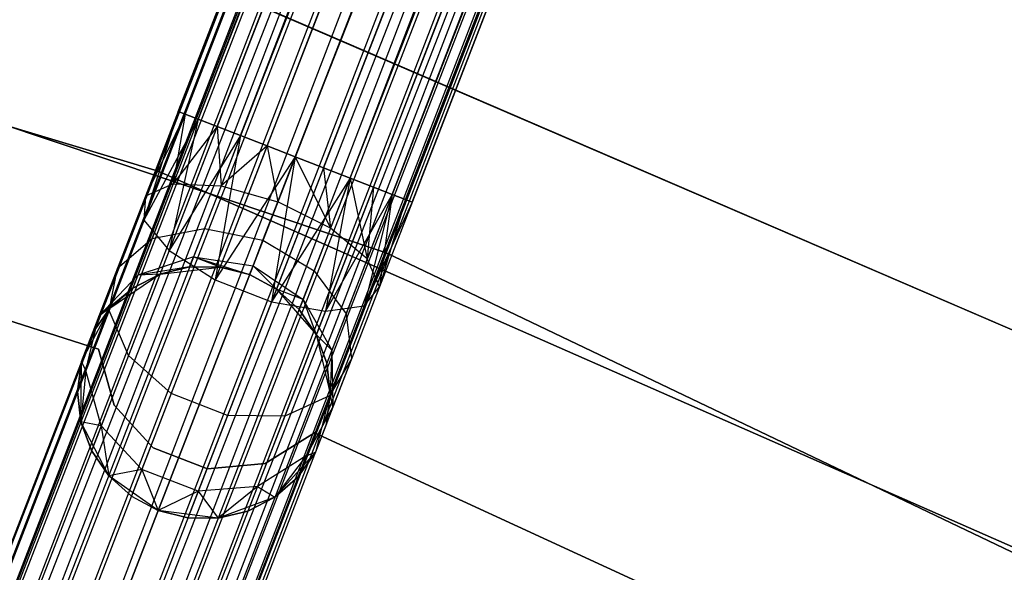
# Model space of a CAD drawing. Extents: x -189 to 189, y -189 to 189.
# Tile 296 of 338: x 20.37 to 28.16, y 54.88 to 59.25. Entities that reach past the tile are written whole.
import ezdxf

# ---------------------------------------------------------------- set-up
doc = ezdxf.new("R2010")
doc.units = 0
doc.header["$LTSCALE"] = 25.4
doc.layers.get('0').update_dxf_attribs({"linetype": 'CONTINUOUS'})

# ---------------------------------------------------------------- blocks, each defined once
blk = doc.blocks.new('NL2500012474_STL')
at = {"color": 0}
for p, q in [((251.2399, 157.4633, 177.3795), (205.9974, 40.6789, 177.6205)), ((251.2399, 157.4633, 177.3795), (205.9974, 40.6789, 177.3795)), ((251.2399, 157.4633, 177.3795), (205.9974, 40.6789, 177.6205)), ((251.2399, 157.4633, 177.3795), (205.9974, 40.6789, 177.3795)), ((251.2937, 157.4424, 177.8546), (205.9974, 40.6789, 177.6205)), ((251.2937, 157.4424, 177.8546), (205.9974, 40.6789, 177.6205)), ((206.0512, 40.6581, 177.1454), (251.2399, 157.4633, 177.3795)), ((206.0512, 40.6581, 177.1454), (251.2399, 157.4633, 177.3795)), ((251.2937, 157.4424, 177.8546), (206.0512, 40.6581, 177.8546)), ((251.2937, 157.4424, 177.8546), (206.0512, 40.6581, 177.8546)), ((206.1557, 40.6176, 176.9319), (251.2399, 157.4633, 177.3795)), ((206.1557, 40.6176, 176.9319), (251.2399, 157.4633, 177.3795)), ((251.2937, 157.4424, 177.8546), (206.1557, 40.6176, 178.0681)), ((251.2937, 157.4424, 177.8546), (206.1557, 40.6176, 178.0681)), ((206.1557, 40.6176, 176.9319), (251.3982, 157.4019, 176.9319)), ((206.1557, 40.6176, 176.9319), (251.3982, 157.4019, 176.9319)), ((206.3047, 40.5598, 176.7515), (251.3982, 157.4019, 176.9319)), ((206.3047, 40.5598, 176.7515), (251.3982, 157.4019, 176.9319)), ((206.4897, 40.4882, 176.6146), (251.3982, 157.4019, 176.9319)), ((206.4897, 40.4882, 176.6146), (251.3982, 157.4019, 176.9319)), ((251.5472, 157.3442, 178.2485), (206.1557, 40.6176, 178.0681)), ((251.5472, 157.3442, 178.2485), (206.1557, 40.6176, 178.0681)), ((251.5472, 157.3442, 178.2485), (206.3047, 40.5598, 178.2485)), ((251.5472, 157.3442, 178.2485), (206.3047, 40.5598, 178.2485)), ((251.7323, 157.2725, 176.6146), (206.4897, 40.4882, 176.6146)), ((251.7323, 157.2725, 176.6146), (206.4897, 40.4882, 176.6146)), ((206.6999, 40.4067, 176.5291), (251.7323, 157.2725, 176.6146)), ((206.6999, 40.4067, 176.5291), (251.7323, 157.2725, 176.6146)), ((206.9231, 40.3203, 176.5), (251.7323, 157.2725, 176.6146)), ((206.9231, 40.3203, 176.5), (251.7323, 157.2725, 176.6146)), ((251.9424, 157.1911, 178.4709), (206.3047, 40.5598, 178.2485)), ((251.9424, 157.1911, 178.4709), (206.3047, 40.5598, 178.2485)), ((251.9424, 157.1911, 178.4709), (206.4897, 40.4882, 178.3855)), ((251.9424, 157.1911, 178.4709), (206.4897, 40.4882, 178.3855)), ((251.9424, 157.1911, 178.4709), (206.6999, 40.4067, 178.4709)), ((251.9424, 157.1911, 178.4709), (206.6999, 40.4067, 178.4709)), ((252.1656, 157.1047, 178.5), (206.9231, 40.3203, 178.5)), ((252.1656, 157.1047, 178.5), (206.9231, 40.3203, 178.5)), ((206.9231, 40.3203, 176.5), (252.1656, 157.1047, 176.5)), ((206.9231, 40.3203, 176.5), (252.1656, 157.1047, 176.5)), ((207.1462, 40.2338, 176.5291), (252.1656, 157.1047, 176.5)), ((207.1462, 40.2338, 176.5291), (252.1656, 157.1047, 176.5)), ((207.3564, 40.1524, 176.6146), (252.1656, 157.1047, 176.5)), ((207.3564, 40.1524, 176.6146), (252.1656, 157.1047, 176.5)), ((252.3887, 157.0182, 178.4709), (207.1462, 40.2338, 178.4709)), ((252.3887, 157.0182, 178.4709), (207.1462, 40.2338, 178.4709)), ((252.5989, 156.9368, 176.6146), (207.3564, 40.1524, 176.6146)), ((252.5989, 156.9368, 176.6146), (207.3564, 40.1524, 176.6146)), ((252.5989, 156.9368, 176.6146), (207.5414, 40.0808, 176.7515)), ((252.5989, 156.9368, 176.6146), (207.5414, 40.0808, 176.7515)), ((252.5989, 156.9368, 176.6146), (207.6905, 40.023, 176.9319)), ((252.5989, 156.9368, 176.6146), (207.6905, 40.023, 176.9319)), ((252.7839, 156.8651, 178.2485), (207.1462, 40.2338, 178.4709)), ((252.7839, 156.8651, 178.2485), (207.1462, 40.2338, 178.4709)), ((252.7839, 156.8651, 178.2485), (207.3564, 40.1524, 178.3855)), ((252.7839, 156.8651, 178.2485), (207.3564, 40.1524, 178.3855)), ((252.7839, 156.8651, 178.2485), (207.5414, 40.0808, 178.2485)), ((252.7839, 156.8651, 178.2485), (207.5414, 40.0808, 178.2485)), ((253.0375, 156.7669, 177.8546), (207.5414, 40.0808, 178.2485)), ((253.0375, 156.7669, 177.8546), (207.5414, 40.0808, 178.2485)), ((252.933, 156.8074, 176.9319), (207.6905, 40.023, 176.9319)), ((252.933, 156.8074, 176.9319), (207.6905, 40.023, 176.9319)), ((253.0375, 156.7669, 177.8546), (207.6905, 40.023, 178.0681)), ((253.0375, 156.7669, 177.8546), (207.6905, 40.023, 178.0681)), ((252.933, 156.8074, 176.9319), (207.795, 39.9825, 177.1454)), ((252.933, 156.8074, 176.9319), (207.795, 39.9825, 177.1454)), ((253.0375, 156.7669, 177.8546), (207.795, 39.9825, 177.8546)), ((253.0375, 156.7669, 177.8546), (207.795, 39.9825, 177.8546)), ((253.0913, 156.746, 177.3795), (207.795, 39.9825, 177.8546)), ((253.0913, 156.746, 177.3795), (207.795, 39.9825, 177.8546)), ((252.933, 156.8074, 176.9319), (207.8488, 39.9617, 177.3795)), ((252.933, 156.8074, 176.9319), (207.8488, 39.9617, 177.3795)), ((253.0913, 156.746, 177.3795), (207.8488, 39.9617, 177.3795)), ((253.0913, 156.746, 177.3795), (207.8488, 39.9617, 177.6205)), ((253.0913, 156.746, 177.3795), (207.8488, 39.9617, 177.3795)), ((253.0913, 156.746, 177.3795), (207.8488, 39.9617, 177.6205)), ((212.9333, 58.5824, 27.3795), (248.4613, 150.2907, 27.6205)), ((212.9333, 58.5824, 27.3795), (248.4613, 150.2907, 27.6205)), ((212.9333, 58.5824, 27.6205), (248.4613, 150.2907, 27.6205)), ((212.9333, 58.5824, 27.6205), (248.4613, 150.2907, 27.6205)), ((212.987, 58.5615, 27.1454), (248.4613, 150.2907, 27.6205)), ((212.987, 58.5615, 27.1454), (248.4613, 150.2907, 27.6205)), ((212.9333, 58.5824, 27.6205), (248.6195, 150.2294, 28.0681)), ((212.9333, 58.5824, 27.6205), (248.6195, 150.2294, 28.0681)), ((212.987, 58.5615, 27.1454), (248.5151, 150.2699, 27.1454)), ((212.987, 58.5615, 27.1454), (248.5151, 150.2699, 27.1454)), ((212.987, 58.5615, 27.8546), (248.6195, 150.2294, 28.0681)), ((212.987, 58.5615, 27.8546), (248.6195, 150.2294, 28.0681)), ((213.0915, 58.5211, 26.9319), (248.5151, 150.2699, 27.1454)), ((213.0915, 58.5211, 26.9319), (248.5151, 150.2699, 27.1454)), ((213.0915, 58.5211, 28.0681), (248.6195, 150.2294, 28.0681)), ((213.0915, 58.5211, 28.0681), (248.6195, 150.2294, 28.0681)), ((213.0915, 58.5211, 26.9319), (248.7686, 150.1717, 26.7515)), ((213.0915, 58.5211, 26.9319), (248.7686, 150.1717, 26.7515)), ((213.2406, 58.4633, 26.7515), (248.7686, 150.1717, 26.7515)), ((213.2406, 58.4633, 26.7515), (248.7686, 150.1717, 26.7515)), ((213.4256, 58.3916, 26.6146), (248.7686, 150.1717, 26.7515)), ((213.4256, 58.3916, 26.6146), (248.7686, 150.1717, 26.7515)), ((213.0915, 58.5211, 28.0681), (248.9536, 150.1, 28.3855)), ((213.0915, 58.5211, 28.0681), (248.9536, 150.1, 28.3855)), ((213.2406, 58.4633, 28.2485), (248.9536, 150.1, 28.3855)), ((213.2406, 58.4633, 28.2485), (248.9536, 150.1, 28.3855)), ((213.4256, 58.3916, 28.3855), (248.9536, 150.1, 28.3855)), ((213.4256, 58.3916, 28.3855), (248.9536, 150.1, 28.3855)), ((213.4256, 58.3916, 26.6146), (249.1638, 150.0186, 26.5291)), ((213.4256, 58.3916, 26.6146), (249.1638, 150.0186, 26.5291)), ((213.6358, 58.3102, 26.5291), (249.1638, 150.0186, 26.5291)), ((213.6358, 58.3102, 26.5291), (249.1638, 150.0186, 26.5291)), ((213.4256, 58.3916, 28.3855), (249.3869, 149.9321, 28.5)), ((213.4256, 58.3916, 28.3855), (249.3869, 149.9321, 28.5)), ((213.6358, 58.3102, 28.4709), (249.3869, 149.9321, 28.5)), ((213.6358, 58.3102, 28.4709), (249.3869, 149.9321, 28.5)), ((249.3869, 149.9321, 28.5), (213.8589, 58.2238, 28.5)), ((213.8589, 58.2238, 26.5), (249.3869, 149.9321, 26.5)), ((213.8589, 58.2238, 26.5), (249.3869, 149.9321, 26.5)), ((249.3869, 149.9321, 28.5), (213.8589, 58.2238, 28.5)), ((214.0821, 58.1373, 26.5291), (249.6101, 149.8457, 26.5291)), ((214.0821, 58.1373, 26.5291), (249.6101, 149.8457, 26.5291)), ((214.2923, 58.0559, 26.6146), (249.6101, 149.8457, 26.5291)), ((214.2923, 58.0559, 26.6146), (249.6101, 149.8457, 26.5291)), ((213.8589, 58.2238, 28.5), (249.8203, 149.7643, 28.3855)), ((213.8589, 58.2238, 28.5), (249.8203, 149.7643, 28.3855)), ((214.0821, 58.1373, 28.4709), (249.8203, 149.7643, 28.3855)), ((214.0821, 58.1373, 28.4709), (249.8203, 149.7643, 28.3855)), ((214.2923, 58.0559, 28.3855), (249.8203, 149.7643, 28.3855)), ((214.2923, 58.0559, 28.3855), (249.8203, 149.7643, 28.3855)), ((214.2923, 58.0559, 26.6146), (250.0053, 149.6926, 26.7515)), ((214.2923, 58.0559, 26.6146), (250.0053, 149.6926, 26.7515)), ((214.4773, 57.9842, 26.7515), (250.0053, 149.6926, 26.7515)), ((214.4773, 57.9842, 26.7515), (250.0053, 149.6926, 26.7515)), ((214.6263, 57.9265, 26.9319), (250.0053, 149.6926, 26.7515)), ((214.6263, 57.9265, 26.9319), (250.0053, 149.6926, 26.7515)), ((214.2923, 58.0559, 28.3855), (250.1543, 149.6348, 28.0681)), ((214.2923, 58.0559, 28.3855), (250.1543, 149.6348, 28.0681)), ((214.4773, 57.9842, 28.2485), (250.1543, 149.6348, 28.0681)), ((214.4773, 57.9842, 28.2485), (250.1543, 149.6348, 28.0681)), ((214.6263, 57.9265, 28.0681), (250.1543, 149.6348, 28.0681)), ((214.6263, 57.9265, 28.0681), (250.1543, 149.6348, 28.0681)), ((214.6263, 57.9265, 26.9319), (250.2588, 149.5944, 27.1454)), ((214.6263, 57.9265, 26.9319), (250.2588, 149.5944, 27.1454)), ((214.6263, 57.9265, 28.0681), (250.3126, 149.5735, 27.6205)), ((214.6263, 57.9265, 28.0681), (250.3126, 149.5735, 27.6205)), ((214.7308, 57.886, 27.1454), (250.2588, 149.5944, 27.1454)), ((214.7308, 57.886, 27.1454), (250.2588, 149.5944, 27.1454)), ((214.7308, 57.886, 27.8546), (250.3126, 149.5735, 27.6205)), ((214.7308, 57.886, 27.8546), (250.3126, 149.5735, 27.6205)), ((214.7846, 57.8652, 27.6205), (250.2588, 149.5944, 27.1454)), ((214.7846, 57.8652, 27.6205), (250.2588, 149.5944, 27.1454)), ((214.7846, 57.8652, 27.3795), (250.2588, 149.5944, 27.1454)), ((214.7846, 57.8652, 27.3795), (250.2588, 149.5944, 27.1454)), ((214.7846, 57.8652, 27.6205), (250.3126, 149.5735, 27.6205)), ((214.7846, 57.8652, 27.6205), (250.3126, 149.5735, 27.6205)), ((205.6139, 60.2716, 20), (212.7753, 58.1088, 20)), ((212.7753, 58.1088, 19), (205.6139, 60.2716, 19)), ((205.6139, 60.2716, 20), (212.7753, 58.1088, 20)), ((212.7753, 58.1088, 19), (205.6139, 60.2716, 19)), ((207.3407, 59.8875, 26.5), (214.5794, 57.4644, 26.5)), ((214.5794, 57.4644, 17), (207.3407, 59.8875, 17)), ((214.5794, 57.4644, 17), (207.3407, 59.8875, 17)), ((207.3407, 59.8875, 26.5), (214.5794, 57.4644, 26.5)), ((219.9357, 56.6792, 26.5), (212.8944, 59.7155, 26.5)), ((212.8944, 59.7155, 17), (219.9357, 56.6792, 17)), ((219.9357, 56.6792, 26.5), (212.8944, 59.7155, 26.5)), ((212.8944, 59.7155, 17), (219.9357, 56.6792, 17)), ((212.9333, 58.5824, 27.6205), (212.6615, 57.7213, 27.6754)), ((212.9333, 58.5824, 27.6205), (212.6615, 57.7213, 27.6754)), ((212.9333, 58.5824, 27.3795), (212.6734, 57.9117, 27.2364)), ((212.9333, 58.5824, 27.6205), (212.6734, 57.9117, 27.2364)), ((212.9333, 58.5824, 27.6205), (212.6734, 57.9117, 27.2364)), ((212.9333, 58.5824, 27.3795), (212.6734, 57.9117, 27.2364)), ((212.987, 58.5615, 27.1454), (212.9333, 58.5824, 27.3795)), ((212.9333, 58.5824, 27.6205), (212.987, 58.5615, 27.8546)), ((212.9333, 58.5824, 27.6205), (212.987, 58.5615, 27.8546)), ((212.987, 58.5615, 27.1454), (212.9333, 58.5824, 27.3795)), ((212.987, 58.5615, 27.8546), (212.6615, 57.7213, 27.6754)), ((212.987, 58.5615, 27.8546), (212.6615, 57.7213, 27.6754)), ((213.0915, 58.5211, 28.0681), (212.6615, 57.7213, 27.6754)), ((213.0915, 58.5211, 28.0681), (212.6615, 57.7213, 27.6754)), ((212.987, 58.5615, 27.1454), (212.6734, 57.9117, 27.2364)), ((212.987, 58.5615, 27.1454), (212.6734, 57.9117, 27.2364)), ((213.0915, 58.5211, 28.0681), (212.8606, 57.4825, 28.0393)), ((213.0915, 58.5211, 28.0681), (212.8606, 57.4825, 28.0393)), ((212.987, 58.5615, 27.1454), (212.8936, 58.0101, 26.8229)), ((212.987, 58.5615, 27.1454), (212.8936, 58.0101, 26.8229)), ((213.0915, 58.5211, 26.9319), (212.8936, 58.0101, 26.8229)), ((213.0915, 58.5211, 26.9319), (212.8936, 58.0101, 26.8229)), ((213.0915, 58.5211, 26.9319), (212.987, 58.5615, 27.1454)), ((212.987, 58.5615, 27.8546), (213.0915, 58.5211, 28.0681)), ((212.987, 58.5615, 27.8546), (213.0915, 58.5211, 28.0681)), ((213.0915, 58.5211, 26.9319), (212.987, 58.5615, 27.1454)), ((213.2406, 58.4633, 26.7515), (213.0915, 58.5211, 26.9319)), ((213.0915, 58.5211, 28.0681), (213.2406, 58.4633, 28.2485)), ((213.0915, 58.5211, 28.0681), (213.2406, 58.4633, 28.2485)), ((213.2406, 58.4633, 26.7515), (213.0915, 58.5211, 26.9319)), ((213.2406, 58.4633, 28.2485), (212.8606, 57.4825, 28.0393)), ((213.2406, 58.4633, 28.2485), (212.8606, 57.4825, 28.0393)), ((213.2406, 58.4633, 26.7515), (212.8936, 58.0101, 26.8229)), ((213.2406, 58.4633, 26.7515), (212.8936, 58.0101, 26.8229)), ((213.4256, 58.3916, 26.6146), (213.2406, 58.4633, 26.7515)), ((213.2406, 58.4633, 28.2485), (213.4256, 58.3916, 28.3855)), ((213.2406, 58.4633, 28.2485), (213.4256, 58.3916, 28.3855)), ((213.2406, 58.4633, 26.7515), (213.2715, 57.9939, 26.5297)), ((213.2406, 58.4633, 26.7515), (213.2715, 57.9939, 26.5297)), ((213.4256, 58.3916, 26.6146), (213.2406, 58.4633, 26.7515)), ((206.9506, 58.4042, 22), (212.3022, 56.7019, 22)), ((212.3022, 56.7019, 20), (206.9506, 58.4042, 20)), ((212.3022, 56.7019, 20), (206.9506, 58.4042, 20)), ((206.9506, 58.4042, 22), (212.3022, 56.7019, 22)), ((213.4256, 58.3916, 28.3855), (212.8606, 57.4825, 28.0393)), ((213.4256, 58.3916, 28.3855), (212.8606, 57.4825, 28.0393)), ((213.4256, 58.3916, 28.3855), (213.2251, 57.2501, 28.2448)), ((213.4256, 58.3916, 28.3855), (213.2251, 57.2501, 28.2448)), ((213.4256, 58.3916, 26.6146), (213.2715, 57.9939, 26.5297)), ((213.4256, 58.3916, 26.6146), (213.2715, 57.9939, 26.5297)), ((213.6358, 58.3102, 26.5291), (213.4256, 58.3916, 26.6146)), ((213.4256, 58.3916, 28.3855), (213.6358, 58.3102, 28.4709)), ((213.4256, 58.3916, 28.3855), (213.6358, 58.3102, 28.4709)), ((213.6358, 58.3102, 26.5291), (213.4256, 58.3916, 26.6146)), ((213.6358, 58.3102, 28.4709), (213.2251, 57.2501, 28.2448)), ((213.6358, 58.3102, 28.4709), (213.2251, 57.2501, 28.2448)), ((213.6358, 58.3102, 26.5291), (213.2715, 57.9939, 26.5297)), ((213.6358, 58.3102, 26.5291), (213.2715, 57.9939, 26.5297)), ((213.8589, 58.2238, 26.5), (213.6358, 58.3102, 26.5291)), ((213.6358, 58.3102, 28.4709), (213.8589, 58.2238, 28.5)), ((213.6358, 58.3102, 28.4709), (213.8589, 58.2238, 28.5)), ((213.6358, 58.3102, 26.5291), (213.7207, 57.8669, 26.4239)), ((213.6358, 58.3102, 26.5291), (213.7207, 57.8669, 26.4239)), ((213.8589, 58.2238, 26.5), (213.6358, 58.3102, 26.5291)), ((213.8589, 58.2238, 28.5), (213.2251, 57.2501, 28.2448)), ((213.8589, 58.2238, 28.5), (213.2251, 57.2501, 28.2448)), ((213.8589, 58.2238, 28.5), (213.6714, 57.0772, 28.2448)), ((213.8589, 58.2238, 28.5), (213.6714, 57.0772, 28.2448)), ((213.7207, 57.8669, 26.4239), (213.8589, 58.2238, 26.5)), ((213.7207, 57.8669, 26.4239), (213.8589, 58.2238, 26.5)), ((213.8589, 58.2238, 28.5), (214.0821, 58.1373, 28.4709)), ((214.0821, 58.1373, 26.5291), (213.8589, 58.2238, 26.5)), ((213.8589, 58.2238, 26.5), (214.1382, 57.6582, 26.5297)), ((214.0821, 58.1373, 26.5291), (213.8589, 58.2238, 26.5)), ((213.8589, 58.2238, 26.5), (214.1382, 57.6582, 26.5297)), ((213.8589, 58.2238, 28.5), (214.0821, 58.1373, 28.4709)), ((214.0821, 58.1373, 28.4709), (213.6714, 57.0772, 28.2448)), ((214.0821, 58.1373, 28.4709), (213.6714, 57.0772, 28.2448)), ((214.0821, 58.1373, 28.4709), (214.2923, 58.0559, 28.3855)), ((214.2923, 58.0559, 26.6146), (214.0821, 58.1373, 26.5291)), ((214.0821, 58.1373, 26.5291), (214.1382, 57.6582, 26.5297)), ((214.0821, 58.1373, 26.5291), (214.1382, 57.6582, 26.5297)), ((214.2923, 58.0559, 26.6146), (214.0821, 58.1373, 26.5291)), ((214.0821, 58.1373, 28.4709), (214.2923, 58.0559, 28.3855)), ((212.7753, 58.1088, 20), (212.7753, 58.1088, 19)), ((212.7753, 58.1088, 20), (219.6238, 55.0986, 20)), ((219.6238, 55.0986, 19), (212.7753, 58.1088, 19)), ((212.7753, 58.1088, 20), (212.7753, 58.1088, 19)), ((212.7753, 58.1088, 20), (219.6238, 55.0986, 20)), ((219.6238, 55.0986, 19), (212.7753, 58.1088, 19)), ((214.2923, 58.0559, 28.3855), (213.6714, 57.0772, 28.2448)), ((214.2923, 58.0559, 28.3855), (213.6714, 57.0772, 28.2448)), ((214.2923, 58.0559, 28.3855), (214.0973, 57.0034, 28.0393)), ((214.2923, 58.0559, 28.3855), (214.0973, 57.0034, 28.0393)), ((214.2923, 58.0559, 26.6146), (214.1382, 57.6582, 26.5297)), ((214.2923, 58.0559, 26.6146), (214.1382, 57.6582, 26.5297)), ((214.2923, 58.0559, 28.3855), (214.4773, 57.9842, 28.2485)), ((214.4773, 57.9842, 26.7515), (214.2923, 58.0559, 26.6146)), ((214.2923, 58.0559, 26.6146), (214.4284, 57.4155, 26.8229)), ((214.4773, 57.9842, 26.7515), (214.2923, 58.0559, 26.6146)), ((214.2923, 58.0559, 26.6146), (214.4284, 57.4155, 26.8229)), ((214.2923, 58.0559, 28.3855), (214.4773, 57.9842, 28.2485)), ((212.8936, 58.0101, 26.8229), (212.6734, 57.9117, 27.2364)), ((212.8936, 58.0101, 26.8229), (212.6734, 57.9117, 27.2364)), ((212.8936, 58.0101, 26.8229), (212.7258, 57.5769, 26.5125)), ((212.8936, 58.0101, 26.8229), (212.7258, 57.5769, 26.5125)), ((212.8936, 58.0101, 26.8229), (213.2715, 57.9939, 26.5297)), ((212.8936, 58.0101, 26.8229), (213.2715, 57.9939, 26.5297)), ((213.2715, 57.9939, 26.5297), (213.1409, 57.6568, 26.2881)), ((213.2715, 57.9939, 26.5297), (213.1409, 57.6568, 26.2881)), ((213.2715, 57.9939, 26.5297), (213.7207, 57.8669, 26.4239)), ((213.2715, 57.9939, 26.5297), (213.7207, 57.8669, 26.4239)), ((214.4773, 57.9842, 28.2485), (214.0973, 57.0034, 28.0393)), ((214.4773, 57.9842, 28.2485), (214.0973, 57.0034, 28.0393)), ((214.4773, 57.9842, 26.7515), (214.4284, 57.4155, 26.8229)), ((214.4773, 57.9842, 26.7515), (214.4284, 57.4155, 26.8229)), ((214.4773, 57.9842, 28.2485), (214.6263, 57.9265, 28.0681)), ((214.6263, 57.9265, 26.9319), (214.4773, 57.9842, 26.7515)), ((214.6263, 57.9265, 26.9319), (214.4773, 57.9842, 26.7515)), ((214.4773, 57.9842, 28.2485), (214.6263, 57.9265, 28.0681)), ((212.6734, 57.9117, 27.2364), (212.4532, 57.3431, 26.829)), ((212.6734, 57.9117, 27.2364), (212.4532, 57.3431, 26.829)), ((212.6734, 57.9117, 27.2364), (212.6615, 57.7213, 27.6754)), ((212.6734, 57.9117, 27.2364), (212.6615, 57.7213, 27.6754)), ((214.6263, 57.9265, 28.0681), (214.0973, 57.0034, 28.0393)), ((214.6263, 57.9265, 28.0681), (214.0973, 57.0034, 28.0393)), ((214.6263, 57.9265, 28.0681), (214.4053, 57.0458, 27.6754)), ((214.6263, 57.9265, 28.0681), (214.4053, 57.0458, 27.6754)), ((214.7308, 57.886, 27.8546), (214.4053, 57.0458, 27.6754)), ((214.7308, 57.886, 27.8546), (214.4053, 57.0458, 27.6754)), ((214.6263, 57.9265, 26.9319), (214.4284, 57.4155, 26.8229)), ((214.6263, 57.9265, 26.9319), (214.4284, 57.4155, 26.8229)), ((214.6263, 57.9265, 26.9319), (214.5248, 57.1945, 27.2364)), ((214.6263, 57.9265, 26.9319), (214.5248, 57.1945, 27.2364)), ((214.7308, 57.886, 27.1454), (214.5248, 57.1945, 27.2364)), ((214.7308, 57.886, 27.1454), (214.5248, 57.1945, 27.2364)), ((214.6263, 57.9265, 28.0681), (214.7308, 57.886, 27.8546)), ((214.7308, 57.886, 27.1454), (214.6263, 57.9265, 26.9319)), ((214.7308, 57.886, 27.1454), (214.6263, 57.9265, 26.9319)), ((214.6263, 57.9265, 28.0681), (214.7308, 57.886, 27.8546)), ((214.7308, 57.886, 27.8546), (214.7846, 57.8652, 27.6205)), ((214.7846, 57.8652, 27.3795), (214.7308, 57.886, 27.1454)), ((214.7846, 57.8652, 27.3795), (214.7308, 57.886, 27.1454)), ((214.7308, 57.886, 27.8546), (214.7846, 57.8652, 27.6205)), ((213.6035, 57.5644, 26.2071), (213.7207, 57.8669, 26.4239)), ((213.6035, 57.5644, 26.2071), (213.7207, 57.8669, 26.4239)), ((214.1382, 57.6582, 26.5297), (213.7207, 57.8669, 26.4239)), ((214.1382, 57.6582, 26.5297), (213.7207, 57.8669, 26.4239)), ((214.7846, 57.8652, 27.6205), (214.4053, 57.0458, 27.6754)), ((214.7846, 57.8652, 27.6205), (214.4053, 57.0458, 27.6754)), ((214.7846, 57.8652, 27.6205), (214.5248, 57.1945, 27.2364)), ((214.7846, 57.8652, 27.3795), (214.5248, 57.1945, 27.2364)), ((214.7846, 57.8652, 27.3795), (214.5248, 57.1945, 27.2364)), ((214.7846, 57.8652, 27.6205), (214.5248, 57.1945, 27.2364)), ((212.6615, 57.7213, 27.6754), (212.3856, 57.009, 27.165)), ((212.6615, 57.7213, 27.6754), (212.3856, 57.009, 27.165)), ((212.6615, 57.7213, 27.6754), (212.8606, 57.4825, 28.0393)), ((212.6615, 57.7213, 27.6754), (212.8606, 57.4825, 28.0393)), ((212.7258, 57.5769, 26.5125), (213.1409, 57.6568, 26.2881)), ((212.7258, 57.5769, 26.5125), (213.1409, 57.6568, 26.2881)), ((213.1409, 57.6568, 26.2881), (213.0536, 57.4315, 25.9265)), ((213.1409, 57.6568, 26.2881), (213.0536, 57.4315, 25.9265)), ((213.1409, 57.6568, 26.2881), (213.6035, 57.5644, 26.2071)), ((213.1409, 57.6568, 26.2881), (213.6035, 57.5644, 26.2071)), ((214.1382, 57.6582, 26.5297), (214.0076, 57.321, 26.2881)), ((214.1382, 57.6582, 26.5297), (214.0076, 57.321, 26.2881)), ((214.4284, 57.4155, 26.8229), (214.1382, 57.6582, 26.5297)), ((214.4284, 57.4155, 26.8229), (214.1382, 57.6582, 26.5297)), ((212.4532, 57.3431, 26.829), (212.7258, 57.5769, 26.5125)), ((212.4532, 57.3431, 26.829), (212.7258, 57.5769, 26.5125)), ((212.7258, 57.5769, 26.5125), (212.6136, 57.2875, 26.048)), ((212.7258, 57.5769, 26.5125), (212.6136, 57.2875, 26.048)), ((213.5252, 57.3623, 25.8827), (213.6035, 57.5644, 26.2071)), ((213.5252, 57.3623, 25.8827), (213.6035, 57.5644, 26.2071)), ((213.6035, 57.5644, 26.2071), (214.0076, 57.321, 26.2881)), ((213.6035, 57.5644, 26.2071), (214.0076, 57.321, 26.2881)), ((212.8606, 57.4825, 28.0393), (212.5385, 56.6511, 27.4435)), ((212.8606, 57.4825, 28.0393), (212.5385, 56.6511, 27.4435)), ((213.0536, 57.4315, 25.9265), (212.6136, 57.2875, 26.048)), ((213.0536, 57.4315, 25.9265), (212.6136, 57.2875, 26.048)), ((212.8606, 57.4825, 28.0393), (213.2251, 57.2501, 28.2448)), ((212.8606, 57.4825, 28.0393), (213.2251, 57.2501, 28.2448)), ((213.023, 57.3524, 25.5), (213.0536, 57.4315, 25.9265)), ((213.023, 57.3524, 25.5), (213.0536, 57.4315, 25.9265)), ((213.264, 57.3507, 25.5), (213.0536, 57.4315, 25.9265)), ((213.0536, 57.4315, 25.9265), (213.4977, 57.2913, 25.5)), ((213.264, 57.3507, 25.5), (213.0536, 57.4315, 25.9265)), ((213.0536, 57.4315, 25.9265), (213.4977, 57.2913, 25.5)), ((213.0536, 57.4315, 25.9265), (213.5252, 57.3623, 25.8827)), ((213.0536, 57.4315, 25.9265), (213.5252, 57.3623, 25.8827)), ((214.4284, 57.4155, 26.8229), (214.2606, 56.9823, 26.5125)), ((214.4284, 57.4155, 26.8229), (214.2606, 56.9823, 26.5125)), ((214.5248, 57.1945, 27.2364), (214.4284, 57.4155, 26.8229)), ((214.5248, 57.1945, 27.2364), (214.4284, 57.4155, 26.8229)), ((214.5794, 57.4644, 26.5), (221.4656, 54.1702, 26.5)), ((221.4656, 54.1702, 17), (214.5794, 57.4644, 17)), ((214.5794, 57.4644, 17), (214.5794, 57.4644, 26.5)), ((214.5794, 57.4644, 17), (214.5794, 57.4644, 26.5)), ((221.4656, 54.1702, 17), (214.5794, 57.4644, 17)), ((214.5794, 57.4644, 26.5), (221.4656, 54.1702, 26.5)), ((212.4532, 57.3431, 26.829), (212.306, 56.9632, 26.2192)), ((212.4532, 57.3431, 26.829), (212.306, 56.9632, 26.2192)), ((212.3856, 57.009, 27.165), (212.4532, 57.3431, 26.829)), ((212.3856, 57.009, 27.165), (212.4532, 57.3431, 26.829)), ((213.023, 57.3524, 25.5), (212.6136, 57.2875, 26.048)), ((213.023, 57.3524, 25.5), (212.6136, 57.2875, 26.048)), ((213.023, 57.3524, 25.5), (212.7885, 57.2963, 25.5)), ((212.7885, 57.2963, 20), (213.023, 57.3524, 25.5)), ((213.023, 57.3524, 25.5), (212.7885, 57.2963, 25.5)), ((212.7885, 57.2963, 20), (213.023, 57.3524, 25.5)), ((212.7885, 57.2963, 20), (213.264, 57.3507, 20)), ((212.7885, 57.2963, 20), (213.264, 57.3507, 20)), ((213.264, 57.3507, 25.5), (213.023, 57.3524, 25.5)), ((213.023, 57.3524, 25.5), (213.264, 57.3507, 20)), ((213.023, 57.3524, 25.5), (213.264, 57.3507, 20)), ((213.264, 57.3507, 25.5), (213.023, 57.3524, 25.5)), ((213.264, 57.3507, 20), (213.4977, 57.2913, 20)), ((213.4977, 57.2913, 25.5), (213.264, 57.3507, 25.5)), ((213.264, 57.3507, 25.5), (213.264, 57.3507, 20)), ((213.264, 57.3507, 25.5), (213.264, 57.3507, 20)), ((213.4977, 57.2913, 25.5), (213.264, 57.3507, 25.5)), ((213.264, 57.3507, 20), (213.4977, 57.2913, 20)), ((213.4977, 57.2913, 25.5), (213.5252, 57.3623, 25.8827)), ((213.4977, 57.2913, 25.5), (213.5252, 57.3623, 25.8827)), ((213.5252, 57.3623, 25.8827), (213.7103, 57.1777, 25.5)), ((213.5252, 57.3623, 25.8827), (213.7103, 57.1777, 25.5)), ((213.5252, 57.3623, 25.8827), (213.9203, 57.0957, 25.9265)), ((213.5252, 57.3623, 25.8827), (213.9203, 57.0957, 25.9265)), ((212.306, 56.9632, 26.2192), (212.6136, 57.2875, 26.048)), ((212.306, 56.9632, 26.2192), (212.6136, 57.2875, 26.048)), ((212.3927, 57.0272, 20), (212.7885, 57.2963, 20)), ((212.3927, 57.0272, 20), (212.7885, 57.2963, 20)), ((212.7885, 57.2963, 25.5), (212.5742, 57.1858, 25.5)), ((212.5742, 57.1858, 25.5), (212.7885, 57.2963, 20)), ((212.5742, 57.1858, 25.5), (212.7885, 57.2963, 20)), ((212.7885, 57.2963, 25.5), (212.5742, 57.1858, 25.5)), ((212.6136, 57.2875, 26.048), (212.5742, 57.1858, 25.5)), ((212.6136, 57.2875, 26.048), (212.5742, 57.1858, 25.5)), ((212.7885, 57.2963, 25.5), (212.6136, 57.2875, 26.048)), ((212.7885, 57.2963, 25.5), (212.6136, 57.2875, 26.048)), ((212.7885, 57.2963, 25.5), (212.7885, 57.2963, 20)), ((212.7885, 57.2963, 25.5), (212.7885, 57.2963, 20)), ((213.4977, 57.2913, 20), (213.7103, 57.1777, 20)), ((213.7103, 57.1777, 25.5), (213.4977, 57.2913, 25.5)), ((213.4977, 57.2913, 25.5), (213.4977, 57.2913, 20)), ((213.4977, 57.2913, 25.5), (213.4977, 57.2913, 20)), ((213.7103, 57.1777, 25.5), (213.4977, 57.2913, 25.5)), ((213.4977, 57.2913, 20), (213.7103, 57.1777, 20)), ((214.0076, 57.321, 26.2881), (213.9203, 57.0957, 25.9265)), ((214.0076, 57.321, 26.2881), (213.9203, 57.0957, 25.9265)), ((214.0076, 57.321, 26.2881), (214.2606, 56.9823, 26.5125)), ((214.0076, 57.321, 26.2881), (214.2606, 56.9823, 26.5125)), ((212.5742, 57.1858, 25.5), (212.306, 56.9632, 26.2192)), ((212.5742, 57.1858, 25.5), (212.306, 56.9632, 26.2192)), ((212.5742, 57.1858, 25.5), (212.3927, 57.0272, 25.5)), ((212.3927, 57.0272, 20), (212.5742, 57.1858, 25.5)), ((212.5742, 57.1858, 25.5), (212.3927, 57.0272, 25.5)), ((212.3927, 57.0272, 20), (212.5742, 57.1858, 25.5)), ((213.2251, 57.2501, 28.2448), (212.8769, 56.3513, 27.6008)), ((213.2251, 57.2501, 28.2448), (212.8769, 56.3513, 27.6008)), ((213.2251, 57.2501, 28.2448), (213.6714, 57.0772, 28.2448)), ((213.2251, 57.2501, 28.2448), (213.6714, 57.0772, 28.2448)), ((214.5248, 57.1945, 27.2364), (214.3045, 56.6259, 26.829)), ((214.5248, 57.1945, 27.2364), (214.3045, 56.6259, 26.829)), ((214.4053, 57.0458, 27.6754), (214.5248, 57.1945, 27.2364)), ((214.4053, 57.0458, 27.6754), (214.5248, 57.1945, 27.2364)), ((213.7103, 57.1777, 20), (214.0252, 56.8172, 20)), ((213.9203, 57.0957, 25.9265), (213.7103, 57.1777, 25.5)), ((213.9203, 57.0957, 25.9265), (213.7103, 57.1777, 25.5)), ((213.8896, 57.0166, 25.5), (213.7103, 57.1777, 25.5)), ((213.7103, 57.1777, 20), (213.8896, 57.0166, 25.5)), ((213.7103, 57.1777, 20), (214.0252, 56.8172, 20)), ((213.7103, 57.1777, 25.5), (213.7103, 57.1777, 20)), ((213.7103, 57.1777, 25.5), (213.7103, 57.1777, 20)), ((213.8896, 57.0166, 25.5), (213.7103, 57.1777, 25.5)), ((213.7103, 57.1777, 20), (213.8896, 57.0166, 25.5)), ((212.1672, 56.605, 20), (212.3927, 57.0272, 20)), ((212.1672, 56.605, 20), (212.3927, 57.0272, 20)), ((212.3927, 57.0272, 25.5), (212.2543, 56.8298, 25.5)), ((212.2543, 56.8298, 25.5), (212.3927, 57.0272, 20)), ((212.2543, 56.8298, 25.5), (212.3927, 57.0272, 20)), ((212.3927, 57.0272, 25.5), (212.2543, 56.8298, 25.5)), ((212.3927, 57.0272, 25.5), (212.306, 56.9632, 26.2192)), ((212.3927, 57.0272, 25.5), (212.306, 56.9632, 26.2192)), ((212.3927, 57.0272, 25.5), (212.3927, 57.0272, 20)), ((212.3927, 57.0272, 25.5), (212.3927, 57.0272, 20)), ((213.6714, 57.0772, 28.2448), (213.3232, 56.1784, 27.6008)), ((213.6714, 57.0772, 28.2448), (213.3232, 56.1784, 27.6008)), ((213.6714, 57.0772, 28.2448), (214.0973, 57.0034, 28.0393)), ((213.6714, 57.0772, 28.2448), (214.0973, 57.0034, 28.0393)), ((213.9203, 57.0957, 25.9265), (213.8896, 57.0166, 25.5)), ((213.9203, 57.0957, 25.9265), (213.8896, 57.0166, 25.5)), ((213.9203, 57.0957, 25.9265), (214.0252, 56.8172, 25.5)), ((213.9203, 57.0957, 25.9265), (214.0252, 56.8172, 25.5)), ((213.9203, 57.0957, 25.9265), (214.1484, 56.6929, 26.048)), ((213.9203, 57.0957, 25.9265), (214.1484, 56.6929, 26.048)), ((214.0973, 57.0034, 28.0393), (214.4053, 57.0458, 27.6754)), ((214.0973, 57.0034, 28.0393), (214.4053, 57.0458, 27.6754)), ((214.4053, 57.0458, 27.6754), (214.1293, 56.3335, 27.165)), ((214.4053, 57.0458, 27.6754), (214.1293, 56.3335, 27.165)), ((212.306, 56.9632, 26.2192), (212.1672, 56.605, 25.5)), ((212.306, 56.9632, 26.2192), (212.1672, 56.605, 25.5)), ((212.3856, 57.009, 27.165), (212.2012, 56.5331, 26.4011)), ((212.3856, 57.009, 27.165), (212.2012, 56.5331, 26.4011)), ((212.2012, 56.5331, 26.4011), (212.306, 56.9632, 26.2192)), ((212.2012, 56.5331, 26.4011), (212.306, 56.9632, 26.2192)), ((212.306, 56.9632, 26.2192), (212.2543, 56.8298, 25.5)), ((212.306, 56.9632, 26.2192), (212.2543, 56.8298, 25.5)), ((212.5385, 56.6511, 27.4435), (212.3856, 57.009, 27.165)), ((212.5385, 56.6511, 27.4435), (212.3856, 57.009, 27.165)), ((214.0973, 57.0034, 28.0393), (213.7752, 56.172, 27.4435)), ((214.0973, 57.0034, 28.0393), (213.7752, 56.172, 27.4435)), ((214.0252, 56.8172, 25.5), (213.8896, 57.0166, 25.5)), ((213.8896, 57.0166, 25.5), (214.0252, 56.8172, 20)), ((213.8896, 57.0166, 25.5), (214.0252, 56.8172, 20)), ((214.0252, 56.8172, 25.5), (213.8896, 57.0166, 25.5)), ((214.2606, 56.9823, 26.5125), (214.1484, 56.6929, 26.048)), ((214.2606, 56.9823, 26.5125), (214.1484, 56.6929, 26.048)), ((214.2606, 56.9823, 26.5125), (214.3045, 56.6259, 26.829)), ((214.2606, 56.9823, 26.5125), (214.3045, 56.6259, 26.829)), ((212.1672, 56.605, 20), (212.2543, 56.8298, 25.5)), ((212.1672, 56.605, 20), (212.2543, 56.8298, 25.5)), ((214.0252, 56.8172, 20), (214.1364, 56.3517, 20)), ((214.1484, 56.6929, 26.048), (214.0252, 56.8172, 25.5)), ((214.1484, 56.6929, 26.048), (214.0252, 56.8172, 25.5)), ((214.1091, 56.5912, 25.5), (214.0252, 56.8172, 25.5)), ((214.0252, 56.8172, 20), (214.1091, 56.5912, 25.5)), ((214.0252, 56.8172, 20), (214.1364, 56.3517, 20)), ((214.0252, 56.8172, 25.5), (214.0252, 56.8172, 20)), ((214.0252, 56.8172, 25.5), (214.0252, 56.8172, 20)), ((214.1091, 56.5912, 25.5), (214.0252, 56.8172, 25.5)), ((214.0252, 56.8172, 20), (214.1091, 56.5912, 25.5)), ((212.3022, 56.7019, 22), (212.3022, 56.7019, 20)), ((212.3022, 56.7019, 22), (212.3022, 56.7019, 20)), ((212.3022, 56.7019, 22), (212.4267, 56.2599, 22)), ((212.4267, 56.2599, 20), (212.3022, 56.7019, 20)), ((212.4267, 56.2599, 20), (212.3022, 56.7019, 20)), ((212.3022, 56.7019, 22), (212.4267, 56.2599, 22)), ((212.5385, 56.6511, 27.4435), (212.3233, 56.0955, 26.5518)), ((212.5385, 56.6511, 27.4435), (212.3233, 56.0955, 26.5518)), ((212.8769, 56.3513, 27.6008), (212.5385, 56.6511, 27.4435)), ((212.8769, 56.3513, 27.6008), (212.5385, 56.6511, 27.4435)), ((214.1484, 56.6929, 26.048), (214.1091, 56.5912, 25.5)), ((214.1484, 56.6929, 26.048), (214.1091, 56.5912, 25.5)), ((214.1484, 56.6929, 26.048), (214.1364, 56.3517, 25.5)), ((214.1484, 56.6929, 26.048), (214.1364, 56.3517, 25.5)), ((214.1484, 56.6929, 26.048), (214.1573, 56.246, 26.2192)), ((214.1484, 56.6929, 26.048), (214.1573, 56.246, 26.2192)), ((212.1672, 56.605, 25.5), (212.1365, 56.3659, 25.5)), ((212.1365, 56.3659, 25.5), (212.1672, 56.605, 20)), ((212.1365, 56.3659, 25.5), (212.1672, 56.605, 20)), ((212.1672, 56.605, 25.5), (212.1365, 56.3659, 25.5)), ((212.1638, 56.1264, 20), (212.1672, 56.605, 20)), ((212.1638, 56.1264, 20), (212.1672, 56.605, 20)), ((212.2012, 56.5331, 26.4011), (212.1672, 56.605, 25.5)), ((212.2012, 56.5331, 26.4011), (212.1672, 56.605, 25.5)), ((212.1672, 56.605, 25.5), (212.1672, 56.605, 20)), ((212.1672, 56.605, 25.5), (212.1672, 56.605, 20)), ((214.1364, 56.3517, 25.5), (214.1091, 56.5912, 25.5)), ((214.1091, 56.5912, 25.5), (214.1364, 56.3517, 20)), ((214.1091, 56.5912, 25.5), (214.1364, 56.3517, 20)), ((214.1364, 56.3517, 25.5), (214.1091, 56.5912, 25.5)), ((214.3045, 56.6259, 26.829), (214.1293, 56.3335, 27.165)), ((214.3045, 56.6259, 26.829), (214.1293, 56.3335, 27.165)), ((214.3045, 56.6259, 26.829), (214.1573, 56.246, 26.2192)), ((214.3045, 56.6259, 26.829), (214.1573, 56.246, 26.2192)), ((212.2012, 56.5331, 26.4011), (212.1365, 56.3659, 25.5)), ((212.2012, 56.5331, 26.4011), (212.1365, 56.3659, 25.5)), ((212.2012, 56.5331, 26.4011), (212.1638, 56.1264, 25.5)), ((212.2012, 56.5331, 26.4011), (212.1638, 56.1264, 25.5)), ((212.3233, 56.0955, 26.5518), (212.2012, 56.5331, 26.4011)), ((212.3233, 56.0955, 26.5518), (212.2012, 56.5331, 26.4011)), ((212.1365, 56.3659, 25.5), (212.1638, 56.1264, 25.5)), ((212.1638, 56.1264, 20), (212.1365, 56.3659, 25.5)), ((212.1365, 56.3659, 25.5), (212.1638, 56.1264, 25.5)), ((212.1638, 56.1264, 20), (212.1365, 56.3659, 25.5)), ((212.8769, 56.3513, 27.6008), (212.6442, 55.7508, 26.6369)), ((212.8769, 56.3513, 27.6008), (212.6442, 55.7508, 26.6369)), ((213.3232, 56.1784, 27.6008), (212.8769, 56.3513, 27.6008)), ((213.3232, 56.1784, 27.6008), (212.8769, 56.3513, 27.6008)), ((214.1293, 56.3335, 27.165), (213.7752, 56.172, 27.4435)), ((214.1293, 56.3335, 27.165), (213.7752, 56.172, 27.4435)), ((214.1293, 56.3335, 27.165), (213.945, 55.8575, 26.4011)), ((214.1293, 56.3335, 27.165), (213.945, 55.8575, 26.4011)), ((214.1364, 56.3517, 20), (214.0186, 55.8878, 20)), ((214.1364, 56.3517, 20), (214.0186, 55.8878, 20)), ((214.1057, 56.1126, 25.5), (214.1364, 56.3517, 25.5)), ((214.1364, 56.3517, 20), (214.1057, 56.1126, 25.5)), ((214.1057, 56.1126, 25.5), (214.1364, 56.3517, 25.5)), ((214.1364, 56.3517, 20), (214.1057, 56.1126, 25.5)), ((214.1573, 56.246, 26.2192), (214.1364, 56.3517, 25.5)), ((214.1573, 56.246, 26.2192), (214.1364, 56.3517, 25.5)), ((214.1364, 56.3517, 25.5), (214.1364, 56.3517, 20)), ((214.1364, 56.3517, 25.5), (214.1364, 56.3517, 20)), ((212.4267, 56.2599, 22), (212.4267, 56.2599, 20)), ((212.4267, 56.2599, 22), (212.4267, 56.2599, 20)), ((212.4267, 56.2599, 22), (212.7356, 55.9202, 22)), ((212.7356, 55.9202, 20), (212.4267, 56.2599, 20)), ((212.7356, 55.9202, 20), (212.4267, 56.2599, 20)), ((212.4267, 56.2599, 22), (212.7356, 55.9202, 22)), ((214.1573, 56.246, 26.2192), (213.945, 55.8575, 26.4011)), ((214.1573, 56.246, 26.2192), (213.945, 55.8575, 26.4011)), ((214.1573, 56.246, 26.2192), (214.0186, 55.8878, 25.5)), ((214.1573, 56.246, 26.2192), (214.0186, 55.8878, 25.5)), ((214.1573, 56.246, 26.2192), (214.1057, 56.1126, 25.5)), ((214.1573, 56.246, 26.2192), (214.1057, 56.1126, 25.5)), ((213.3232, 56.1784, 27.6008), (213.0905, 55.5779, 26.6369)), ((213.3232, 56.1784, 27.6008), (213.0905, 55.5779, 26.6369)), ((213.7752, 56.172, 27.4435), (213.3232, 56.1784, 27.6008)), ((213.7752, 56.172, 27.4435), (213.3232, 56.1784, 27.6008)), ((213.7752, 56.172, 27.4435), (213.56, 55.6164, 26.5518)), ((213.7752, 56.172, 27.4435), (213.56, 55.6164, 26.5518)), ((212.3832, 55.701, 20), (212.1638, 56.1264, 20)), ((212.3233, 56.0955, 26.5518), (212.1638, 56.1264, 25.5)), ((212.1638, 56.1264, 25.5), (212.2477, 55.9004, 25.5)), ((212.3233, 56.0955, 26.5518), (212.1638, 56.1264, 25.5)), ((212.2477, 55.9004, 25.5), (212.1638, 56.1264, 20)), ((212.3832, 55.701, 20), (212.1638, 56.1264, 20)), ((212.2477, 55.9004, 25.5), (212.1638, 56.1264, 20)), ((212.1638, 56.1264, 25.5), (212.2477, 55.9004, 25.5)), ((212.1638, 56.1264, 25.5), (212.1638, 56.1264, 20)), ((212.1638, 56.1264, 25.5), (212.1638, 56.1264, 20)), ((212.3233, 56.0955, 26.5518), (212.2477, 55.9004, 25.5)), ((212.3233, 56.0955, 26.5518), (212.2477, 55.9004, 25.5)), ((212.6442, 55.7508, 26.6369), (212.3233, 56.0955, 26.5518)), ((212.3233, 56.0955, 26.5518), (212.3832, 55.701, 25.5)), ((212.3233, 56.0955, 26.5518), (212.3832, 55.701, 25.5)), ((212.6442, 55.7508, 26.6369), (212.3233, 56.0955, 26.5518)), ((214.1057, 56.1126, 25.5), (214.0186, 55.8878, 20)), ((214.1057, 56.1126, 25.5), (214.0186, 55.8878, 20)), ((213.621, 55.7973, 22), (214.0107, 56.04, 22)), ((214.0107, 56.04, 20), (213.621, 55.7973, 20)), ((214.0107, 56.04, 20), (213.621, 55.7973, 20)), ((213.621, 55.7973, 22), (214.0107, 56.04, 22)), ((214.0107, 56.04, 22), (214.0107, 56.04, 20)), ((214.0107, 56.04, 22), (219.1112, 53.6936, 22)), ((219.1112, 53.6936, 20), (214.0107, 56.04, 20)), ((214.0107, 56.04, 22), (214.0107, 56.04, 20)), ((219.1112, 53.6936, 20), (214.0107, 56.04, 20)), ((214.0107, 56.04, 22), (219.1112, 53.6936, 22)), ((212.2477, 55.9004, 25.5), (212.3832, 55.701, 25.5)), ((212.3832, 55.701, 20), (212.2477, 55.9004, 25.5)), ((212.2477, 55.9004, 25.5), (212.3832, 55.701, 25.5)), ((212.3832, 55.701, 20), (212.2477, 55.9004, 25.5)), ((212.7356, 55.9202, 22), (212.7356, 55.9202, 20)), ((212.7356, 55.9202, 22), (212.7356, 55.9202, 20)), ((212.7356, 55.9202, 22), (213.1638, 55.7543, 22)), ((213.1638, 55.7543, 20), (212.7356, 55.9202, 20)), ((213.1638, 55.7543, 20), (212.7356, 55.9202, 20)), ((212.7356, 55.9202, 22), (213.1638, 55.7543, 22)), ((213.945, 55.8575, 26.4011), (213.56, 55.6164, 26.5518)), ((213.945, 55.8575, 26.4011), (213.56, 55.6164, 26.5518)), ((214.0186, 55.8878, 20), (213.6986, 55.5318, 20)), ((214.0186, 55.8878, 20), (213.6986, 55.5318, 20)), ((213.945, 55.8575, 26.4011), (213.6986, 55.5318, 25.5)), ((213.945, 55.8575, 26.4011), (213.6986, 55.5318, 25.5)), ((213.8802, 55.6904, 25.5), (214.0186, 55.8878, 25.5)), ((214.0186, 55.8878, 20), (213.8802, 55.6904, 25.5)), ((213.8802, 55.6904, 25.5), (214.0186, 55.8878, 25.5)), ((214.0186, 55.8878, 20), (213.8802, 55.6904, 25.5)), ((213.945, 55.8575, 26.4011), (213.8802, 55.6904, 25.5)), ((213.945, 55.8575, 26.4011), (213.8802, 55.6904, 25.5)), ((213.945, 55.8575, 26.4011), (214.0186, 55.8878, 25.5)), ((213.945, 55.8575, 26.4011), (214.0186, 55.8878, 25.5)), ((214.0186, 55.8878, 25.5), (214.0186, 55.8878, 20)), ((214.0186, 55.8878, 25.5), (214.0186, 55.8878, 20)), ((213.1638, 55.7543, 22), (213.621, 55.7973, 22)), ((213.621, 55.7973, 20), (213.1638, 55.7543, 20)), ((213.621, 55.7973, 20), (213.1638, 55.7543, 20)), ((213.1638, 55.7543, 22), (213.621, 55.7973, 22)), ((213.621, 55.7973, 22), (213.621, 55.7973, 20)), ((213.621, 55.7973, 22), (213.621, 55.7973, 20)), ((212.6442, 55.7508, 26.6369), (212.3832, 55.701, 25.5)), ((212.6442, 55.7508, 26.6369), (212.3832, 55.701, 25.5)), ((212.7752, 55.4263, 20), (212.3832, 55.701, 20)), ((212.3832, 55.701, 25.5), (212.5625, 55.5399, 25.5)), ((212.5625, 55.5399, 25.5), (212.3832, 55.701, 20)), ((212.7752, 55.4263, 20), (212.3832, 55.701, 20)), ((212.5625, 55.5399, 25.5), (212.3832, 55.701, 20)), ((212.3832, 55.701, 25.5), (212.5625, 55.5399, 25.5)), ((212.3832, 55.701, 25.5), (212.3832, 55.701, 20)), ((212.3832, 55.701, 25.5), (212.3832, 55.701, 20)), ((212.6442, 55.7508, 26.6369), (212.5625, 55.5399, 25.5)), ((212.6442, 55.7508, 26.6369), (212.5625, 55.5399, 25.5)), ((213.0905, 55.5779, 26.6369), (212.6442, 55.7508, 26.6369)), ((212.6442, 55.7508, 26.6369), (212.7752, 55.4263, 25.5)), ((212.6442, 55.7508, 26.6369), (212.7752, 55.4263, 25.5)), ((213.0905, 55.5779, 26.6369), (212.6442, 55.7508, 26.6369)), ((213.1638, 55.7543, 22), (213.1638, 55.7543, 20)), ((213.1638, 55.7543, 22), (213.1638, 55.7543, 20)), ((213.6986, 55.5318, 25.5), (213.8802, 55.6904, 25.5)), ((213.8802, 55.6904, 25.5), (213.6986, 55.5318, 20)), ((213.8802, 55.6904, 25.5), (213.6986, 55.5318, 20)), ((213.6986, 55.5318, 25.5), (213.8802, 55.6904, 25.5)), ((213.0905, 55.5779, 26.6369), (212.7752, 55.4263, 25.5)), ((213.0905, 55.5779, 26.6369), (212.7752, 55.4263, 25.5)), ((213.0905, 55.5779, 26.6369), (213.0089, 55.367, 25.5)), ((213.0905, 55.5779, 26.6369), (213.0089, 55.367, 25.5)), ((213.56, 55.6164, 26.5518), (213.0905, 55.5779, 26.6369)), ((213.56, 55.6164, 26.5518), (213.0905, 55.5779, 26.6369)), ((213.0905, 55.5779, 26.6369), (213.2499, 55.3653, 25.5)), ((213.0905, 55.5779, 26.6369), (213.2499, 55.3653, 25.5)), ((213.56, 55.6164, 26.5518), (213.2499, 55.3653, 25.5)), ((213.56, 55.6164, 26.5518), (213.2499, 55.3653, 25.5)), ((213.56, 55.6164, 26.5518), (213.4844, 55.4213, 25.5)), ((213.56, 55.6164, 26.5518), (213.4844, 55.4213, 25.5)), ((213.56, 55.6164, 26.5518), (213.6986, 55.5318, 25.5)), ((213.56, 55.6164, 26.5518), (213.6986, 55.5318, 25.5)), ((212.5625, 55.5399, 25.5), (212.7752, 55.4263, 25.5)), ((212.5625, 55.5399, 25.5), (212.7752, 55.4263, 25.5)), ((212.5625, 55.5399, 25.5), (212.7752, 55.4263, 20)), ((212.5625, 55.5399, 25.5), (212.7752, 55.4263, 20)), ((213.6986, 55.5318, 20), (213.2499, 55.3653, 20)), ((213.6986, 55.5318, 20), (213.2499, 55.3653, 20)), ((213.4844, 55.4213, 25.5), (213.6986, 55.5318, 25.5)), ((213.6986, 55.5318, 20), (213.4844, 55.4213, 25.5)), ((213.4844, 55.4213, 25.5), (213.6986, 55.5318, 25.5)), ((213.6986, 55.5318, 20), (213.4844, 55.4213, 25.5)), ((213.6986, 55.5318, 25.5), (213.6986, 55.5318, 20)), ((213.6986, 55.5318, 25.5), (213.6986, 55.5318, 20)), ((213.2499, 55.3653, 20), (212.7752, 55.4263, 20)), ((212.7752, 55.4263, 25.5), (213.0089, 55.367, 25.5)), ((213.2499, 55.3653, 20), (212.7752, 55.4263, 20)), ((213.0089, 55.367, 25.5), (212.7752, 55.4263, 20)), ((212.7752, 55.4263, 25.5), (213.0089, 55.367, 25.5)), ((212.7752, 55.4263, 25.5), (212.7752, 55.4263, 20)), ((213.0089, 55.367, 25.5), (212.7752, 55.4263, 20)), ((212.7752, 55.4263, 25.5), (212.7752, 55.4263, 20)), ((213.2499, 55.3653, 25.5), (213.4844, 55.4213, 25.5)), ((213.4844, 55.4213, 25.5), (213.2499, 55.3653, 20)), ((213.4844, 55.4213, 25.5), (213.2499, 55.3653, 20)), ((213.2499, 55.3653, 25.5), (213.4844, 55.4213, 25.5)), ((213.0089, 55.367, 25.5), (213.2499, 55.3653, 25.5)), ((213.2499, 55.3653, 20), (213.0089, 55.367, 25.5)), ((213.0089, 55.367, 25.5), (213.2499, 55.3653, 25.5)), ((213.2499, 55.3653, 20), (213.0089, 55.367, 25.5)), ((213.2499, 55.3653, 25.5), (213.2499, 55.3653, 20)), ((213.2499, 55.3653, 25.5), (213.2499, 55.3653, 20))]:
    blk.add_line(p, q, dxfattribs=at)

msp = doc.modelspace()

# ---------------------------------------------------------------- block references
at = {"color": 0}
msp.add_blockref('NL2500012474_STL', (-191.3111, -0.0584, -1716.743), dxfattribs=at)

doc.saveas('drawing.dxf')
